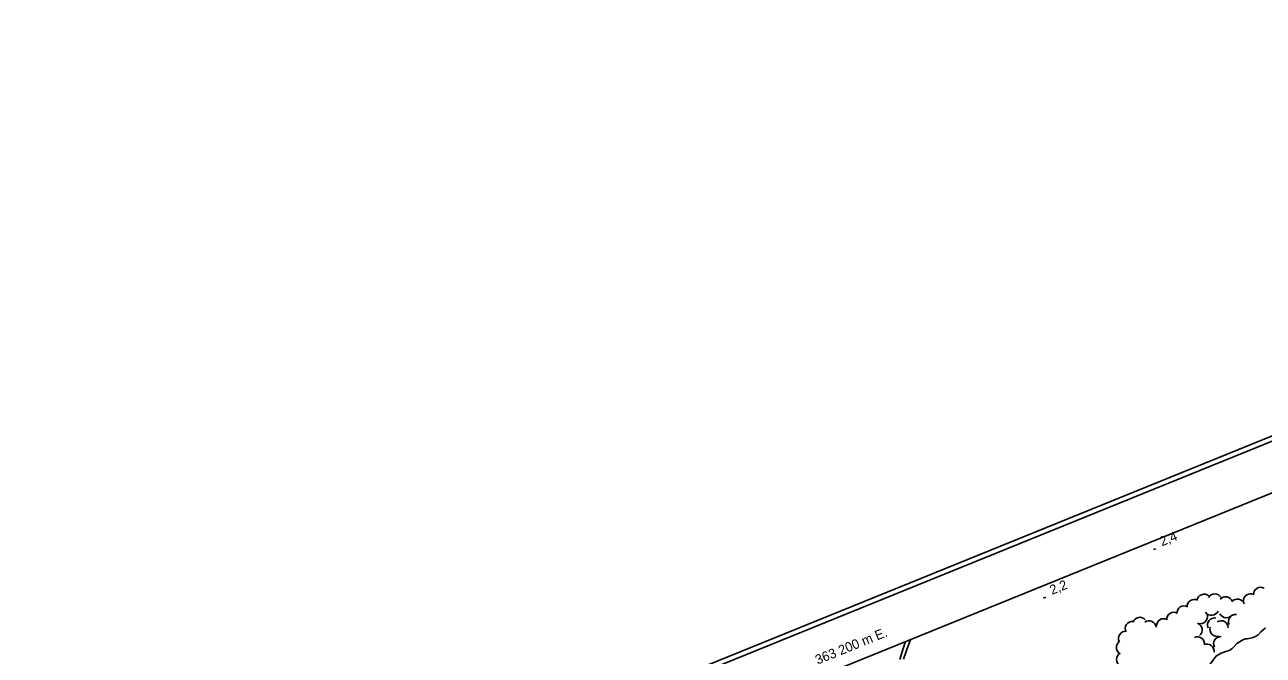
# Model space of a CAD drawing. Extents: x 362852 to 366875, y 5563573 to 5566479.
# Drawn here: x 362852 to 363368, y 5565217 to 5565479 of the extents above; entities that cross this region are included whole.
import ezdxf

# ---------------------------------------------------------------- set-up
doc = ezdxf.new("R2010")
doc.units = 0
for name, color, linetype in [('Niveau 2', 7, 'Continuous'), ('Niveau 22', 7, 'Continuous'), ('Niveau 3', 7, 'Continuous'), ('Niveau 44', 7, 'Continuous'), ('Niveau 60', 7, 'Continuous'), ('Niveau 61', 7, 'Continuous')]:
    doc.layers.add(name, color=color, linetype=linetype)

msp = doc.modelspace()

# ---------------------------------------------------------------- linework, layer by layer
at = {"layer": 'Niveau 2'}
for points in [[(363335.56, 5565208.08), (363337.09, 5565208.16), (363338.76, 5565208.8), (363340.89, 5565209.26), (363342.57, 5565210.02), (363344.35, 5565211.46), (363346.71, 5565214.64), (363347.49, 5565215.78), (363348.25, 5565216.67), (363350.16, 5565217.78), (363351.67, 5565218.35), (363353.44, 5565218.91), (363354.63, 5565219.53), (363355.49, 5565220.46), (363356.74, 5565221.8), (363359.2, 5565223.27), (363360.29, 5565223.66), (363361.2, 5565223.73), (363363.54, 5565224.27), (363364.76, 5565224.79), (363365.63, 5565225.4), (363366.7, 5565226.6), (363368.57, 5565228.26)], [(363220.8, 5565223.37), (363219.49, 5565219.7), (363218.01, 5565215.32)]]:
    msp.add_lwpolyline(points, dxfattribs=at)
at = {"layer": 'Niveau 22'}
msp.add_lwpolyline([(363216.45, 5565215.18), (363217.86, 5565219.66), (363218.8, 5565222.56)], dxfattribs=at)
at = {"layer": 'Niveau 3'}
for p, q in [((363322.04, 5565260.86), (363323, 5565261.25)), ((363276.27, 5565240.66), (363277.23, 5565241.05))]:
    msp.add_line(p, q, dxfattribs=at)
at = {"layer": 'Niveau 44'}
for centre, start, end in [((363343.09, 5565239.3), 50.4807, 170.4587), ((363347.49, 5565239.45), 29.024, 149.002), ((363362.41, 5565239.49), 62.5344, 182.5123), ((363366.63, 5565242.18), 62.5344, 182.5123), ((363334.74, 5565234.45), 62.2077, 182.1856), ((363338.97, 5565237.11), 62.2077, 182.1856), ((363352.03, 5565238.22), 19.3516, 139.3295), ((363356.94, 5565237.29), 19.3516, 139.3295), ((363316.34, 5565229.69), 41.5598, 161.5378), ((363326.27, 5565229.12), 62.2077, 182.1856), ((363330.51, 5565231.79), 62.2077, 182.1856), ((363341.48, 5565232.98), 254.3352, 14.3131), ((363346.13, 5565236.51), 215.6776, 335.6555), ((363347.51, 5565229.43), 80.6776, 200.6555), ((363352.33, 5565235.5), 206.318, 326.296), ((363356.19, 5565230.9), 83.8896, 203.8676), ((363310.43, 5565223.88), 85.8016, 205.7795), ((363313.25, 5565228.01), 85.8016, 205.7795), ((363320.17, 5565228.23), 6.2511, 126.229), ((363339.3, 5565227.44), 309.325, 69.303), ((363348.51, 5565227.71), 163.7699, 283.7479), ((363350.14, 5565228.23), 2.0515, 122.0294), ((363309.54, 5565220.16), 122.0884, 242.0664), ((363340.25, 5565221.56), 353.0888, 113.0668), ((363344.24, 5565218.56), 353.0888, 113.0668), ((363350.03, 5565221.68), 87.6281, 207.606), ((363309.6, 5565215.11), 119.9012, 239.8792)]:
    msp.add_arc(centre, 3, start, end, dxfattribs=at)
at = {"layer": 'Niveau 60'}
for points in [[(363470.95, 5563573.17), (366875.21, 5564954.96), (366256.48, 5566479.3), (362852.22, 5565097.5), (363470.95, 5563573.17)], [(363472.05, 5563575.77), (366872.61, 5564956.04), (366255.38, 5566476.69), (362854.83, 5565096.41), (363472.05, 5563575.77)], [(362880.89, 5565085.4), (365762.56, 5566255.07), (366364.73, 5564771.5), (366364.73, 5564771.5), (363483.08, 5563601.82), (362880.89, 5565085.4)]]:
    msp.add_lwpolyline(points, dxfattribs=at)

# ---------------------------------------------------------------- texts
at = {"layer": 'Niveau 3'}
for s, p in [('2,4  ', (363325.55, 5565262.22)), ('2,2  ', (363279.78, 5565242.02))]:
    msp.add_text(s, height=3.93, rotation=22.09, dxfattribs=at).set_placement(p)
at = {"layer": 'Niveau 61'}
msp.add_text('363 200 m E.', height=4, rotation=22.0922, dxfattribs=at).set_placement((363182.19, 5565212.96))

doc.saveas('drawing.dxf')
